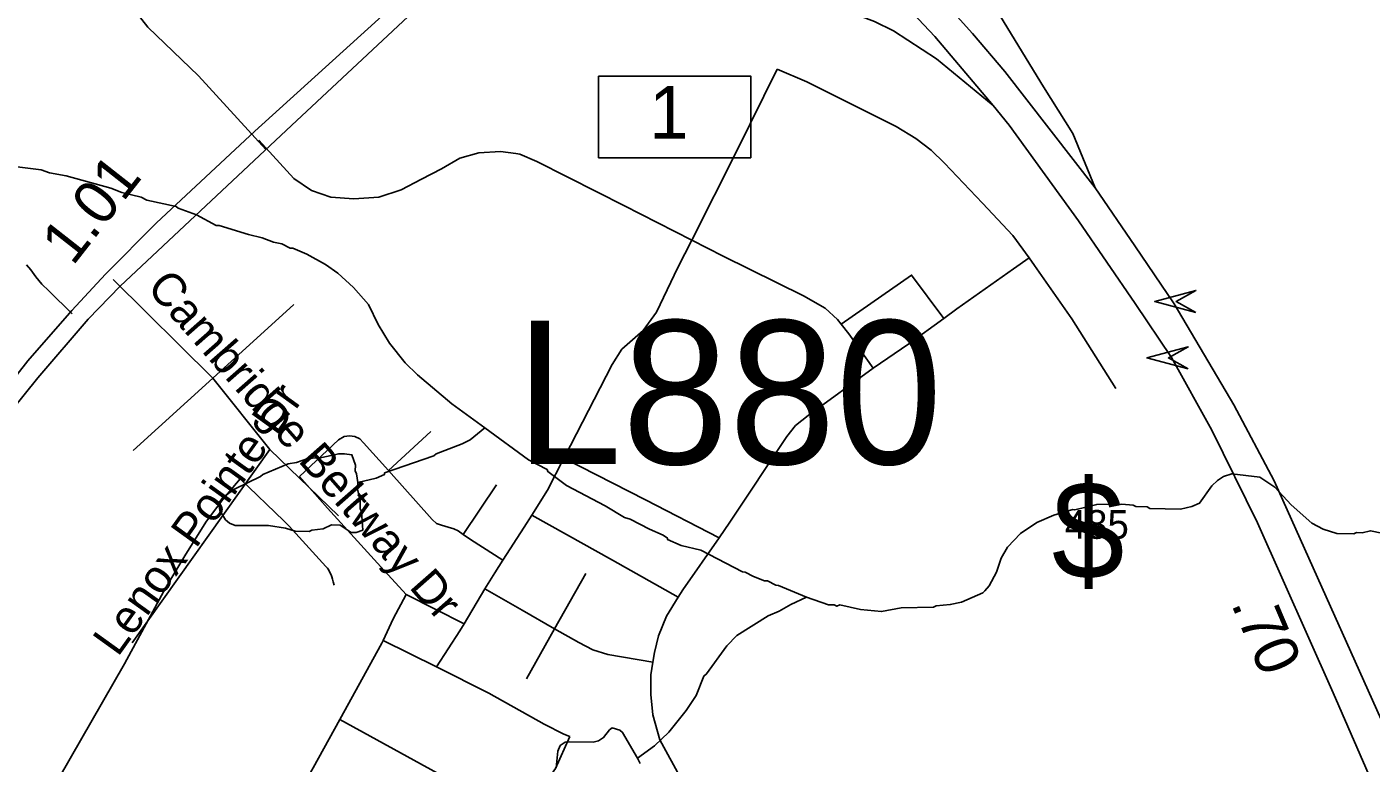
# Model space of a CAD drawing. Extents: x 1383679 to 1536984, y 460658 to 651027.
# Drawn here: x 1420749 to 1424590, y 509221 to 511324 of the extents above; entities that cross this region are included whole.
import ezdxf

# ---------------------------------------------------------------- set-up
doc = ezdxf.new("R2010")
doc.units = 0
for name, color, linetype in [('Default', 7, 'Continuous'), ('Exist Hydrographic Misc Water Feature', 7, 'Continuous'), ('Exist Road Non-System Type 51', 7, 'Continuous'), ('Exist Road Non-System Type 51 Label', 7, 'Continuous'), ('Exist Road Primary Interstate Divided Center Attributed', 7, 'Continuous'), ('Exist Road Primary Interstate Interchange CELL', 7, 'Continuous'), ('Exist Road Primary Interstate Ramp 1 Lane Attributed', 7, 'Continuous'), ('Exist Road Primary Interstate Shield CELL', 7, 'Continuous'), ('Exist Road Primary Interstate Structure Cantilever Sign Attributed CELL', 7, 'Continuous'), ('Exist Road Primary Interstate Structure Cantilever Sign Number Label', 7, 'Continuous'), ('Exist Road Primary NC Divided Attributed', 7, 'Continuous'), ('Exist Road Primary NC Service Mileage Hundredths English Label', 7, 'Continuous'), ('Exist Road Secondary Mileage Hundredths English Label', 7, 'Continuous')]:
    doc.layers.add(name, color=color, linetype=linetype)

msp = doc.modelspace()

# ---------------------------------------------------------------- linework, layer by layer
at = {"layer": 'Exist Hydrographic Misc Water Feature'}
for points in [[(1422057.8, 510179.2), (1421963.7, 510247.8), (1421865.5, 510329.9), (1421830.2, 510364.7), (1421785.7, 510420.5), (1421752.6, 510474.4), (1421725.7, 510530.9), (1421682.8, 510579.9), (1421637.7, 510620.9), (1421602.2, 510645.7), (1421548.9, 510674.9), (1421509.2, 510691.7), (1421501.2, 510692), (1421477.5, 510704.5), (1421453.5, 510709), (1421421.9, 510721.7), (1421382.1, 510730.6), (1421298.8, 510756.7), (1421290.6, 510756.6), (1421234.3, 510787.5), (1421182, 510805.9), (1421175.7, 510811.2), (1421092.1, 510829.1), (1421076.2, 510837.4), (1421020.6, 510850.7), (1420988.8, 510863.4), (1420861.6, 510898.2), (1420813.8, 510907.3), (1420789.9, 510915.8), (1420713.8, 510924.9)], [(1422057.8, 510179.2), (1422015.5, 510144.6), (1421993.2, 510133.1), (1421918.6, 510104.8), (1421912.4, 510098.9), (1421771.4, 510050.1), (1421771.3, 510046.1), (1421747.1, 510034.7), (1421694.5, 510022.6)], [(1422976.8, 509695.6), (1422896.7, 509729), (1422888.7, 509729.2), (1422864.9, 509741.7), (1422856.9, 509741.9), (1422825.2, 509754.6), (1422801.5, 509767.1), (1422793.5, 509767.3), (1422674.8, 509829.9), (1422619.1, 509843.2), (1422579.4, 509860.1), (1422579.5, 509864.1), (1422567.7, 509872.3), (1422528, 509889.2), (1422472.7, 509918.4), (1422456.8, 509922.8), (1422401.5, 509956), (1422290.7, 510014.5), (1422238, 510053.8), (1422235.7, 510059.7), (1422182.3, 510087.8), (1422057.8, 510179.2)], [(1421694.5, 510022.6), (1421694.5, 510011.9), (1421694.4, 510003.9), (1421701.7, 509971.8), (1421701.1, 509947.8), (1421704.9, 509939.7), (1421709.1, 509886.9), (1421689.7, 509880), (1421675.7, 509880.4), (1421644.1, 509901.1), (1421620.1, 509901.6), (1421595.8, 509890.1), (1421563.8, 509886.9), (1421555.7, 509883.1), (1421515.7, 509884), (1421487.9, 509892.6), (1421440, 509899.7), (1421344, 509899.8), (1421328.2, 509906.2), (1421316.4, 509916.4), (1421301, 509942.8), (1421297.4, 509964.8), (1421309.8, 509980.6), (1421342.3, 510003.8), (1421417, 510040.1), (1421423.2, 510046), (1421495.9, 510076.3), (1421520, 510079.8), (1421552.2, 510091), (1421592.3, 510094.2), (1421640.5, 510105), (1421656.5, 510104.7), (1421677.8, 510102.1), (1421687.8, 510072), (1421687.5, 510056), (1421691.3, 510047.9), (1421694.5, 510022.6)], [(1424620.3, 509878.2), (1424588.4, 509884.9), (1424564.3, 509879.4), (1424548.3, 509879.8), (1424540.2, 509876), (1424492.2, 509877.1), (1424452.4, 509889.9), (1424420.9, 509906.7), (1424361.1, 509959), (1424315, 510009), (1424271.7, 510037.9), (1424191.8, 510047.7), (1424167.7, 510040.3), (1424151.4, 510028.7), (1424135.1, 510013), (1424100, 509963.8), (1424077.8, 509954.3), (1424045.6, 509947.1), (1423957.6, 509949), (1423949.7, 509953.2), (1423917.8, 509953.9), (1423909.9, 509958.1), (1423877.9, 509960.8), (1423805.9, 509960.4), (1423742.9, 509944.7), (1423737.5, 509946), (1423683.2, 509929.7), (1423634.7, 509908.3), (1423588, 509877.4), (1423551.1, 509838.2), (1423532.5, 509806.7), (1423519.6, 509767), (1423498.7, 509727.4), (1423486.4, 509713.8), (1423480.3, 509707.9), (1423419.7, 509681.3), (1423387.6, 509674), (1423347.5, 509670.9), (1423339.4, 509667.1), (1423247.3, 509665.2), (1423191.1, 509654.4), (1423131.2, 509659.8), (1423071.5, 509673.1), (1423063.4, 509669.3), (1423055.5, 509673.5), (1423039.5, 509673.8), (1422976.8, 509695.6)], [(1422976.8, 509695.6), (1422931.5, 509674.2), (1422899.1, 509655), (1422866.8, 509641.7), (1422777.6, 509585.7), (1422748.9, 509556.4), (1422691.3, 509476.2), (1422683, 509469.9), (1422661.8, 509414.4), (1422632.9, 509371.7), (1422583.5, 509310.2), (1422542.7, 509271.1), (1422494.1, 509235.9)], [(1422261.2, 509207.5), (1422266.3, 509255.4), (1422272.6, 509271.3), (1422286.8, 509280.9), (1422298.9, 509282.6), (1422366.8, 509281.1), (1422382.9, 509284.7), (1422397.1, 509294.4), (1422413.6, 509316.1), (1422421.7, 509321.8), (1422443.6, 509315.4), (1422451.4, 509309.2), (1422494.1, 509235.9)], [(1422494.1, 509235.9), (1422501.6, 509220.1)]]:
    msp.add_lwpolyline(points, dxfattribs=at)
at = {"layer": 'Exist Road Non-System Type 51'}
for p, q in [((1421903.4, 510168.5), (1421782.5, 510056.7)), ((1422091.4, 510016.4), (1421995.4, 509874.3)), ((1422257.1, 509605.3), (1422346.4, 509763.2)), ((1422058.1, 509718.9), (1421998.9, 509619.6)), ((1421998.9, 509619.6), (1421832.9, 509702.6)), ((1422177, 509462), (1422257.1, 509605.3)), ((1421919.6, 509496), (1421767.4, 509571.9)), ((1422154, 509066.3), (1421643.5, 509346.2))]:
    msp.add_line(p, q, dxfattribs=at)
for points in [[(1421432.4, 510974), (1421239.5, 511184.5), (1421095.1, 511323.4), (1421036.5, 511397), (1420974.4, 511487.4), (1420929.6, 511571), (1420850.3, 511734.9), (1420753.8, 511915.5), (1420719.3, 512012.5)], [(1422893, 511203.4), (1422777.4, 510970.2), (1422649.1, 510715.1)], [(1423612.6, 510664.5), (1423566.6, 510727.8), (1423479.6, 510820.8), (1423371.4, 510935.1), (1423333, 510971.5), (1423289.5, 511004.8), (1423232.9, 511039.2), (1422978.1, 511166.7), (1422893, 511203.4)], [(1422649.1, 510715.1), (1422455.2, 510814), (1422379.6, 510852.2), (1422206.4, 510939.4), (1422158.1, 510960.7), (1422146.4, 510962.2), (1422102.2, 510968.3), (1422040.5, 510964.5), (1421986.5, 510949.1), (1421934.4, 510918.2), (1421876.6, 510889.2), (1421818.6, 510858.4), (1421755.1, 510837.2), (1421683.6, 510833.3), (1421618.1, 510837.2), (1421562.1, 510856.5), (1421512, 510891.2), (1421411.6, 511000.3)], [(1422649.1, 510715.1), (1422609.1, 510636.7), (1422548.6, 510509.1), (1422509.8, 510457.2), (1422449.1, 510403.2), (1422421.1, 510359.9), (1422302.1, 510128.6), (1422283.5, 510092)], [(1423075.5, 510474.8), (1423064.9, 510488.1), (1423030.1, 510520.8), (1422968.4, 510555.6), (1422738.9, 510669.3), (1422649.1, 510715.1)], [(1420878.5, 510504.8), (1420812.4, 510570), (1420792, 510588.8), (1420775.4, 510609.8), (1420760.2, 510630.1), (1420747.9, 510644.5)], [(1423368.9, 510491.5), (1423406.2, 510518.9), (1423567.9, 510632.8), (1423612.6, 510664.5)], [(1423860.9, 510291), (1423734.4, 510490.2), (1423628.2, 510642.8), (1423612.6, 510664.5)], [(1420996, 510602.4), (1421281.1, 510320.8), (1421443.2, 510117.1)], [(1423368.9, 510491.5), (1423277, 510615.3), (1423075.5, 510474.8)], [(1421281.1, 510320.8), (1421512.2, 510531.3)], [(1423167.1, 510349.2), (1423097.6, 510447.5), (1423075.5, 510474.8)], [(1423167.1, 510349.2), (1423269.2, 510418.6), (1423368.9, 510491.5)], [(1421281.1, 510320.8), (1421053.4, 510113.7)], [(1422726.9, 509864.7), (1422758.1, 509909.3), (1422920.1, 510154.3), (1422945.2, 510185.2), (1422981.9, 510214.2), (1423167.1, 510349.2)], [(1421782.5, 510056.7), (1421711.4, 510136.2), (1421700.2, 510147.2), (1421686.1, 510154.3), (1421670.9, 510156.3), (1421655.8, 510154.3), (1421639.6, 510144.2), (1421527.9, 510040.4)], [(1421443.2, 510117.1), (1421049.9, 509564.8)], [(1421443.2, 510117.1), (1421639.8, 509927.3)], [(1422283.5, 510092), (1422237.2, 510001), (1422192.1, 509929.7)], [(1422726.9, 509864.7), (1422517, 509973), (1422283.5, 510092)], [(1421995.4, 509874.3), (1421981.2, 509884.4), (1421969.1, 509890.5), (1421953, 509895.6), (1421933.8, 509900.6), (1421919.6, 509905.7), (1421907.5, 509916.8), (1421782.5, 510056.7)], [(1421358.4, 510032.8), (1421311.9, 509977.7), (1421262.6, 509912), (1421203.6, 509818.4), (1421146.1, 509723.2), (1421027.9, 509504.9), (1420653.6, 508854.8), (1420632.9, 508817), (1420615.4, 508773.6), (1420603.2, 508733.5), (1420596.4, 508681.3), (1420596.4, 508629.2), (1420606.8, 508570), (1420632.9, 508470.9), (1420657.1, 508387.4), (1420681.6, 508333.5), (1420704.1, 508290), (1420735.5, 508241.2), (1420775.5, 508197.8), (1420838.1, 508143.8), (1420895.6, 508095.1)], [(1421627, 509729.5), (1421624.2, 509738.9), (1421622.2, 509746.8), (1421620.4, 509753.5), (1421618.4, 509759.4), (1421615.1, 509765.7), (1421611.6, 509772), (1421607.8, 509778.2), (1421603.4, 509783.3), (1421498.4, 509898.2), (1421491.4, 509906), (1421483.9, 509913.5), (1421358.4, 510032.8)], [(1421832.9, 509702.6), (1421760.9, 509782.1), (1421608.4, 509949.8), (1421527.9, 510040.4)], [(1422192.1, 509929.7), (1422170.2, 509895.1), (1422109.2, 509801.2)], [(1422610.4, 509695.7), (1422422.5, 509801.3), (1422291.4, 509874.7), (1422192.1, 509929.7)], [(1422109.2, 509801.2), (1422051, 509837.9), (1422016.6, 509860.2), (1421995.4, 509874.3)], [(1422610.4, 509695.7), (1422623.1, 509716.4), (1422726.9, 509864.7)], [(1422109.2, 509801.2), (1422085.9, 509765.3), (1422058.1, 509718.9)], [(1422257.1, 509605.3), (1422164, 509658.6), (1422058.1, 509718.9)], [(1421832.9, 509702.6), (1421796.1, 509633.4), (1421767.4, 509571.9)], [(1422537.9, 509509.8), (1422542.1, 509537.1), (1422553.6, 509585.2), (1422576.8, 509641.2), (1422610.4, 509695.7)], [(1421998.9, 509619.6), (1421986.4, 509598.8), (1421919.6, 509496)], [(1422537.9, 509509.8), (1422409, 509531.2), (1422366.5, 509544.8), (1422326, 509566), (1422257.1, 509605.3)], [(1421767.4, 509571.9), (1421763.8, 509564.2), (1421643.5, 509346.2)], [(1422300.8, 509297.2), (1422283.6, 509303.7), (1422227.6, 509332.6), (1422069.5, 509421.3), (1421919.6, 509496)], [(1422557.5, 509288.2), (1422538.1, 509359.6), (1422532.4, 509417.5), (1422532.4, 509473.4), (1422537.9, 509509.8)], [(1421643.5, 509346.2), (1421567, 509207.5), (1421513.9, 509113.7)], [(1422300.8, 509297.2), (1422259.9, 509205.9), (1422210.8, 509137.2), (1422154, 509066.3)], [(1422648.4, 509119.8), (1422619.2, 509174.4), (1422557.5, 509288.2)]]:
    msp.add_lwpolyline(points, dxfattribs=at)
at = {"layer": 'Exist Road Primary Interstate Divided Center Attributed'}
for points in [[(1423801.5, 510864.2), (1423543.3, 511196.2), (1423451.1, 511305.2), (1423304.2, 511468.9), (1423043.5, 511721.2), (1422858.2, 511887.7), (1422691.3, 512023.4), (1422598.3, 512105.7)], [(1422531.5, 512049.9), (1422644.3, 511955.6), (1422728.3, 511889.3), (1423011.4, 511634), (1423138.9, 511514.7), (1423343.2, 511296.9), (1423510.2, 511099.7)], [(1423510.2, 511099.7), (1423555.8, 511043.7), (1423753.9, 510770.3), (1423915.7, 510534.1), (1424019.3, 510379.7), (1424134.4, 510172.2), (1424265.1, 509907.7), (1424481.8, 509422.1), (1424812.6, 508661.6), (1424988.9, 508256), (1425073.4, 508070.3)], [(1425537.9, 507462.3), (1425504.7, 507516.2), (1425442.5, 507612.7), (1425346.1, 507773.5), (1425225.8, 507999.7), (1425109.1, 508229), (1424919.4, 508661.6), (1424692.8, 509180.4), (1424312.8, 510028), (1424197.7, 510244.8), (1424027.6, 510533.3), (1423914.6, 510698.2), (1423801.5, 510864.2)]]:
    msp.add_lwpolyline(points, dxfattribs=at)
at = {"layer": 'Exist Road Primary Interstate Interchange CELL'}
msp.add_lwpolyline([(1422382.6, 511183.3), (1422817.6, 511183.3), (1422817.6, 510950.1), (1422382.6, 510950.1)], close=True, dxfattribs=at)
at = {"layer": 'Exist Road Primary Interstate Ramp 1 Lane Attributed'}
for points in [[(1423801.5, 510864.2), (1423737.3, 511019.8), (1423653.9, 511152.3), (1423468.2, 511457.7), (1423110, 512000.5), (1422887.2, 512374.6)], [(1422191, 511703.1), (1422384.6, 511574.1), (1422558.1, 511475), (1422687.5, 511436.4), (1422844.4, 511411.6), (1423020.6, 511386.8), (1423120.8, 511358.1), (1423170.6, 511339.4), (1423225, 511312.4), (1423348.4, 511232.5), (1423510.2, 511099.7)]]:
    msp.add_lwpolyline(points, dxfattribs=at)
at = {"layer": 'Exist Road Primary Interstate Structure Cantilever Sign Attributed CELL'}
for points in [[(1424089.3, 510508.4), (1423971.5, 510539.9), (1424089.3, 510571.5), (1424032.4, 510539.9)], [(1424067.3, 510347), (1423949.5, 510378.5), (1424067.3, 510410.1), (1424010.5, 510378.5)]]:
    msp.add_lwpolyline(points, close=True, dxfattribs=at)
at = {"layer": 'Exist Road Primary NC Divided Attributed'}
for points in [[(1419459.9, 507793.5), (1419496.3, 507900.7), (1419515.4, 507959.7), (1419592.2, 508159), (1419632, 508278.5), (1419678.8, 508407.7), (1419781.9, 508669.8), (1419850.8, 508824.9), (1419923.7, 508980), (1420101.4, 509337.2), (1420198.6, 509533.9), (1420244, 509620.9), (1420306.1, 509730.1), (1420368.2, 509834.4), (1420467.6, 509990), (1420547, 510104), (1420611.8, 510192.1), (1420751.7, 510370.4), (1420877.6, 510513.6), (1420973.8, 510617.5), (1421120.1, 510763.9), (1421400.7, 511026), (1422531.5, 512049.9)], [(1419965.8, 508944.8), (1420146.8, 509314.5), (1420239.1, 509502), (1420316.4, 509645.8), (1420360.1, 509723), (1420424.9, 509827.9), (1420518.4, 509972.7), (1420604.3, 510093.7), (1420706.4, 510229.4), (1420780.9, 510321.8), (1420924.6, 510489.3), (1421016.3, 510583.3), (1421505.5, 511042.7), (1421867.1, 511380.5), (1422124.9, 511631.4), (1422492.1, 511973.3), (1422531.5, 512049.9)]]:
    msp.add_lwpolyline(points, dxfattribs=at)

# ---------------------------------------------------------------- texts
at = {"layer": 'Default'}
msp.add_text('$', height=278.9, dxfattribs=at).set_placement((1423677.4, 509747.1))
at = {"layer": 'Exist Road Non-System Type 51 Label'}
for s, rotation, p in [('Cambridge Beltway Dr', 311.2777, (1421088.9, 510577.7)), ('Lenox Pointe Dr', 54.2601, (1421009.2, 509522.4))]:
    msp.add_text(s, height=95, rotation=rotation, dxfattribs=at).set_placement(p)
at = {"layer": 'Exist Road Primary Interstate Interchange CELL'}
msp.add_text('1', height=150, dxfattribs=at).set_placement((1422527.8, 511005))
at = {"layer": 'Exist Road Primary Interstate Shield CELL'}
msp.add_text('485', height=82.02, dxfattribs=at).set_placement((1423714.7, 509862))
at = {"layer": 'Exist Road Primary Interstate Structure Cantilever Sign Number Label'}
msp.add_text('L880', height=410.1, dxfattribs=at).set_placement((1422144.9, 510075.3))
at = {"layer": 'Exist Road Primary NC Service Mileage Hundredths English Label'}
msp.add_text('1.01', height=125, rotation=51.8883, dxfattribs=at).set_placement((1420880.4, 510638.7))
at = {"layer": 'Exist Road Secondary Mileage Hundredths English Label'}
msp.add_text('.70', height=125, rotation=293.0208, dxfattribs=at).set_placement((1424188.8, 509676.7))

doc.saveas('drawing.dxf')
